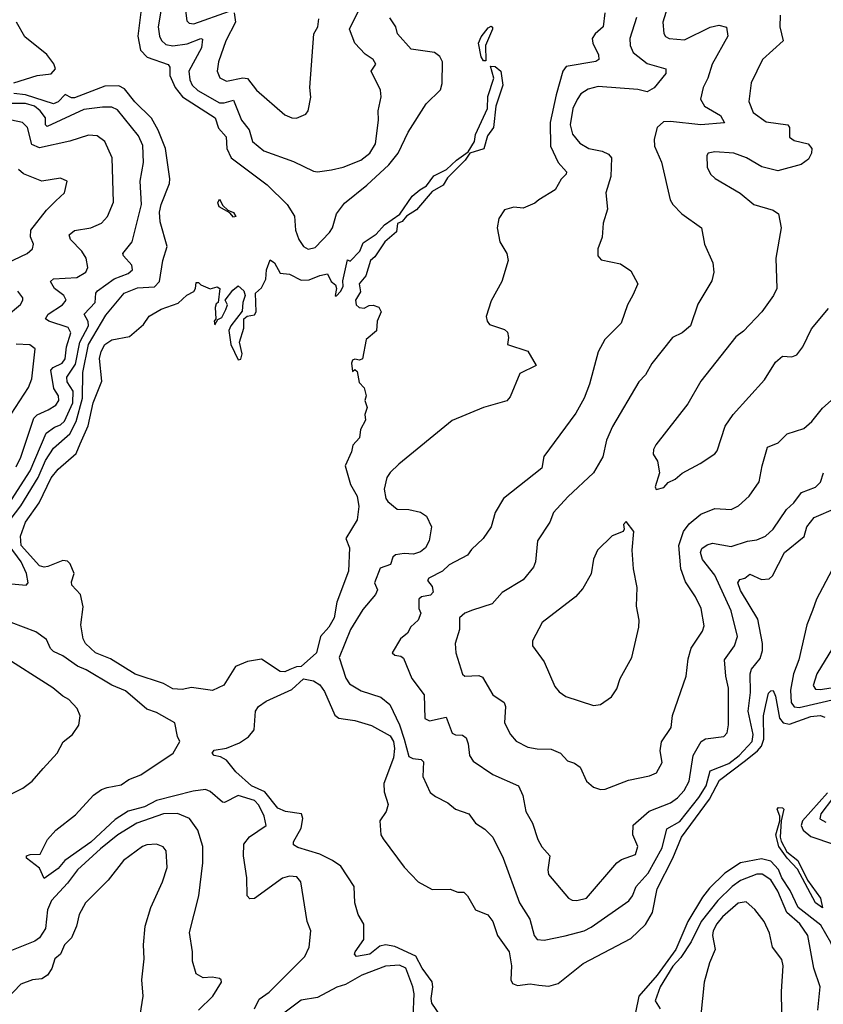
# Model space of a CAD drawing. Extents: x 1245432 to 1420865, y 606325 to 671314.
# Tile 269 of 382: x 1355420 to 1358859, y 645510 to 649726. Entities that reach past the tile are written whole.
import ezdxf

# ---------------------------------------------------------------- set-up
doc = ezdxf.new("R2010")
doc.units = 0

msp = doc.modelspace()

# ---------------------------------------------------------------- linework, layer by layer
at = {"layer": '0CON20XD'}
for points in [[(1358228.1, 649895), (1358172.3, 649715), (1358176.3, 649666.3), (1358183.8, 649653.8), (1358200, 649645), (1358265, 649640.3), (1358375, 649693.2), (1358412.6, 649702.6), (1358445, 649693.8), (1358450, 649655), (1358383.6, 649535), (1358365.5, 649475), (1358345.6, 649435), (1358333.5, 649385), (1358350.9, 649355), (1358419.4, 649315), (1358435.5, 649284.5), (1358335, 649275.2), (1358205, 649290.2), (1358175, 649287.9), (1358148.1, 649265), (1358135.5, 649214.5), (1358136.2, 649185), (1358166, 649116), (1358204.4, 648955), (1358215, 648934.2), (1358254.2, 648895), (1358337.1, 648835), (1358351.2, 648765), (1358386, 648685), (1358390.8, 648645), (1358382.1, 648607.9), (1358322.4, 648507.6), (1358290, 648415), (1358255, 648385.6), (1358214.2, 648365), (1358125, 648253.8), (1358097.5, 648205), (1358069.2, 648175), (1357956.4, 647983.6), (1357930.6, 647925), (1357915, 647853.8), (1357876, 647785), (1357766.5, 647683.5), (1357705, 647616.2), (1357689.2, 647575), (1357636.7, 647495), (1357627.5, 647405), (1357618.5, 647381.5), (1357575, 647327.5), (1357485, 647273.3), (1357441.4, 647225), (1357357.2, 647197.2), (1357324.5, 647185), (1357301.9, 647165), (1357302.9, 647115), (1357283.6, 647055), (1357286.4, 647015), (1357315, 646923.8), (1357325.6, 646915.6), (1357385, 646917.7), (1357400.8, 646910.8), (1357445, 646835.7), (1357492.8, 646802.8), (1357499.5, 646785), (1357495.4, 646715), (1357520.8, 646665), (1357545, 646636.4), (1357595, 646611.2), (1357635, 646603.1), (1357695, 646602.1), (1357734.6, 646584.6), (1357765, 646552.5), (1357795, 646542), (1357818, 646525), (1357845.8, 646465), (1357875, 646440), (1357905, 646429.4), (1357925, 646431.4), (1358025, 646469.2), (1358115, 646487.5), (1358145, 646500.8), (1358169.6, 646545), (1358161.5, 646595), (1358166.7, 646633.3), (1358208.2, 646695), (1358213.8, 646746.2), (1358271.8, 646915), (1358281.1, 646988.9), (1358293.8, 647035), (1358342, 647108), (1358349.7, 647130.3), (1358336.7, 647205), (1358312.2, 647255), (1358268.7, 647318.7), (1358249.4, 647375), (1358241.1, 647475), (1358260.4, 647535), (1358285, 647567.5), (1358335, 647609.1), (1358395, 647632.2), (1358465, 647629.2), (1358496, 647645), (1358542, 647685), (1358585, 647746.7), (1358596.8, 647815), (1358620, 647895), (1358666.4, 647913.6), (1358705, 647952.9), (1358775.6, 647975), (1358809.4, 648005), (1358855, 648062.9), (1358905, 648107.1)], [(1356031.2, 649805), (1356013.4, 649695), (1356017.9, 649655), (1356026.4, 649636.4), (1356045, 649620), (1356075, 649614), (1356137.3, 649622.7), (1356195, 649645.2), (1356202.9, 649642.9), (1356197.7, 649605), (1356144.1, 649505), (1356148.5, 649468.5), (1356158.4, 649445), (1356182.8, 649422.8), (1356275, 649370), (1356295, 649369.5), (1356335, 649381.3), (1356369.3, 649295), (1356401.6, 649255), (1356416.7, 649205), (1356465, 649164.5), (1356591.2, 649118.8), (1356677.3, 649077.3), (1356695, 649074.3), (1356755, 649082.9), (1356805, 649094.5), (1356880, 649125), (1356918.6, 649155), (1356943.1, 649195), (1356955.4, 649295), (1356954.3, 649335.7), (1356967.1, 649395), (1356963.5, 649423.5), (1356923.8, 649505), (1356944.2, 649535), (1356932.9, 649555), (1356898.9, 649578.9), (1356855, 649625.8), (1356830.9, 649685), (1356914.7, 649855)], [(1355938, 649758), (1355926.4, 649655), (1355936.7, 649595), (1355966.4, 649565), (1356055, 649533.5), (1356062.1, 649522.1), (1356063.2, 649486.8), (1356085.7, 649435), (1356117, 649395), (1356256.5, 649305), (1356271.1, 649261.1), (1356303.7, 649225), (1356307.1, 649175), (1356325.8, 649135), (1356478.8, 649018.8), (1356565, 648934.6), (1356595.8, 648885), (1356600.9, 648825), (1356614.3, 648784.3), (1356634.7, 648754.7), (1356655, 648743.6), (1356685, 648750), (1356746.4, 648815), (1356758.2, 648835), (1356776.5, 648895), (1356809.8, 648940.2), (1356905, 649016.7), (1357000, 649105), (1357039.4, 649155), (1357083.1, 649245), (1357160, 649365), (1357221.4, 649425), (1357227.4, 649452.6), (1357229.5, 649545), (1357217.6, 649567.6), (1357195, 649585.7), (1357095, 649600), (1357037.5, 649665), (1357030, 649695), (1357004.1, 649734.1)], [(1356130, 649765), (1356135, 649720.8), (1356145, 649710.9), (1356165, 649708.2), (1356317.9, 649762.1)], [(1356337.9, 649755), (1356344.4, 649715), (1356302.8, 649635), (1356271.5, 649545), (1356265.5, 649505), (1356277.1, 649477.1), (1356305, 649462.8), (1356375, 649476.6), (1356395, 649474.2), (1356433.8, 649423.8), (1356555, 649318.1), (1356585, 649305.7), (1356605, 649304.4), (1356645, 649321.2), (1356654.1, 649335.9), (1356665.7, 649394.3), (1356661.9, 649435), (1356678.7, 649665), (1356696, 649695), (1356700.8, 649729.3)], [(1357924.7, 649755), (1357917.6, 649695), (1357883.1, 649665), (1357870, 649645), (1357872.9, 649625), (1357896.7, 649575), (1357897.8, 649555), (1357885, 649546.2), (1357758.8, 649525), (1357744.2, 649505), (1357715.7, 649404.3), (1357690.9, 649285), (1357691.8, 649185), (1357724.6, 649115), (1357759.4, 649075), (1357758.1, 649065), (1357737.6, 649042.4), (1357712.1, 648997.9), (1357641.2, 648955), (1357625, 648940.8), (1357575, 648919.4), (1357535, 648923.1), (1357495, 648911.4), (1357470, 648875), (1357463.1, 648835), (1357474.4, 648774.4), (1357504.2, 648724.2), (1357510.6, 648695), (1357483.8, 648605), (1357437.6, 648522.4), (1357415.7, 648455), (1357420, 648435), (1357431.2, 648421.2), (1357495, 648400), (1357508.3, 648388.3), (1357512.5, 648365), (1357507.5, 648335), (1357595, 648306.7), (1357630, 648245), (1357559.7, 648210.3), (1357519.1, 648110.9), (1357505, 648093.3), (1357405, 648065.8), (1357270.7, 648009.3), (1357043, 647823), (1357005, 647787.1), (1356991.1, 647765), (1356979.6, 647715), (1356987.7, 647675), (1356995, 647662.2), (1357035, 647630), (1357085, 647628.2), (1357135, 647616.7), (1357160.6, 647600.6), (1357183.1, 647555), (1357172.5, 647495), (1357156.6, 647465), (1357135, 647446.8), (1357105, 647436.9), (1357065, 647440), (1357028, 647435), (1357016.4, 647425), (1357007.2, 647392.7), (1356963.2, 647376.8), (1356938.2, 647315), (1356951.1, 647285), (1356943.3, 647265), (1356888.9, 647201.1), (1356835.3, 647115), (1356788, 646995), (1356816, 646906), (1356831.9, 646881.9), (1356881.5, 646851.5), (1356965.2, 646825.2), (1357004.3, 646794.3), (1357046.1, 646706.1), (1357065, 646645.6), (1357085, 646571.2), (1357102.6, 646562.6), (1357137.8, 646557.8), (1357148.3, 646548.3), (1357145.6, 646485), (1357176.8, 646416.8), (1357199.1, 646399.1), (1357252.6, 646372.6), (1357285, 646345.6), (1357342, 646325), (1357370, 646285), (1357410.5, 646260.5), (1357445, 646225.8), (1357489.5, 646135), (1357559.6, 645945), (1357602.5, 645875), (1357621.5, 645805), (1357635, 645786.7), (1357665, 645784.6), (1357755, 645802.5), (1357835, 645824), (1357865, 645839.6), (1358026.7, 645953.3), (1358042.1, 645975), (1358057.5, 646015), (1358109, 646071), (1358169.6, 646180.4), (1358189.4, 646260.6), (1358245, 646292.8), (1358326.7, 646395), (1358357.3, 646445), (1358375, 646510.2), (1358455, 646540.5), (1358498.9, 646575), (1358554.6, 646635), (1358558.3, 646665), (1358537.5, 646765), (1358547.6, 646845), (1358545.3, 646924.7), (1358551.2, 646945), (1358589.3, 646990.7), (1358599.2, 647025), (1358599, 647055), (1358578.6, 647158.6), (1358505, 647281.9), (1358493.8, 647315), (1358501.5, 647328.5), (1358522.5, 647335), (1358545, 647352), (1358595, 647328.8), (1358627.6, 647332.4), (1358640.9, 647345), (1358693.6, 647445), (1358776.5, 647513.5), (1358788, 647555), (1358819.4, 647595), (1358912.1, 647635)], [(1358059.7, 649735), (1358031.2, 649645), (1358032.4, 649615), (1358046, 649585), (1358105, 649538.6), (1358185.8, 649515), (1358185.6, 649495), (1358135.4, 649434.6), (1358105, 649417.1), (1358065, 649427.3), (1357895, 649440.5), (1357852.1, 649427.9), (1357821.8, 649408.2), (1357805.1, 649384.9), (1357787.1, 649345), (1357775.2, 649275), (1357785.5, 649235.5), (1357816.5, 649196.5), (1357855, 649174.7), (1357913, 649163), (1357939.5, 649149.5), (1357953.3, 649135), (1357949.1, 649055), (1357927.9, 648985), (1357935.4, 648915), (1357917.1, 648855), (1357912, 648795), (1357894, 648745), (1357893.8, 648715), (1357908, 648698), (1357990.9, 648680.9), (1358035, 648651.2), (1358065.6, 648595), (1358043.8, 648546.2), (1358020.5, 648505), (1357993.8, 648426.2), (1357923.8, 648356.2), (1357895, 648303.3), (1357858.8, 648165), (1357835.3, 648104.7), (1357799.5, 648040.5), (1357663.8, 647856.2), (1357654.4, 647805), (1357490.8, 647675), (1357454.5, 647615.5), (1357438, 647555), (1357404.2, 647505), (1357353.1, 647456.9), (1357337.1, 647432.9), (1357258.3, 647391.7), (1357229.2, 647365), (1357170.6, 647335), (1357165.6, 647325), (1357185, 647298.6), (1357189.6, 647275), (1357177.8, 647262.3), (1357140, 647255), (1357128, 647245), (1357128.8, 647205), (1357136.9, 647185), (1357125.5, 647155), (1357093.9, 647126.1), (1357080.4, 647099.6), (1357050, 647075), (1357013.8, 647015), (1357025, 647005.5), (1357051.1, 647001.1), (1357062.7, 646992.7), (1357098.5, 646905), (1357150.9, 646835), (1357153.6, 646733.6), (1357174.4, 646724.4), (1357245, 646739.4), (1357270.4, 646670.4), (1357285, 646663.1), (1357315, 646661.8), (1357330.4, 646650.4), (1357340, 646625), (1357345.6, 646575), (1357361.1, 646551.1), (1357445, 646494.4), (1357555, 646445.8), (1357573.6, 646403.6), (1357585.4, 646335.4), (1357614.4, 646285), (1357637.8, 646215), (1357654.6, 646184.6), (1357689.4, 646145), (1357680, 646085), (1357683.1, 646065), (1357769.2, 645965), (1357785, 645955.6), (1357803.8, 645953.8), (1357845, 645964.7), (1357975, 646115.6), (1357995, 646130), (1358055, 646152), (1358065.7, 646185), (1358043.5, 646235), (1358045, 646276.9), (1358113.7, 646336.3), (1358205, 646372.5), (1358235, 646393.6), (1358263.8, 646425), (1358284.3, 646465.7), (1358301.6, 646575), (1358336.7, 646635), (1358355, 646646.9), (1358433, 646657), (1358447.3, 646672.7), (1358453.8, 646706.2), (1358453.8, 646863.8), (1358441.8, 646915), (1358436.7, 646985), (1358478.7, 647045), (1358492, 647085), (1358464.2, 647195), (1358395, 647347.3), (1358341.5, 647415), (1358332.8, 647445), (1358338.8, 647461.2), (1358362.3, 647477.7), (1358385, 647484.8), (1358465, 647470.7), (1358535, 647492.9), (1358575, 647499.1), (1358612, 647515), (1358645, 647544.4), (1358701.5, 647628.5), (1358733.1, 647656.9), (1358765, 647700.8), (1358825, 647723.6), (1358847.5, 647745), (1358860.5, 647785)], [(1358674.5, 649745), (1358672.9, 649695), (1358687.8, 649635), (1358599.4, 649555), (1358550.5, 649455), (1358540, 649375), (1358558.3, 649328.3), (1358615, 649289.1), (1358707.1, 649275), (1358714.5, 649264.5), (1358715, 649222.5), (1358735, 649208.8), (1358794.6, 649194.6), (1358809.4, 649175), (1358809.1, 649155), (1358795, 649129.4), (1358764.7, 649105.3), (1358665, 649078.1), (1358596.4, 649096.4), (1358530, 649135), (1358475.8, 649154.2), (1358395, 649160.6), (1358366.2, 649155), (1358360, 649145), (1358362.2, 649095), (1358376.9, 649065), (1358396.6, 649046.6), (1358502.9, 648982.9), (1358561.2, 648935), (1358645, 648910), (1358667.1, 648895), (1358679.1, 648835), (1358656, 648705), (1358660, 648575), (1358646.2, 648545), (1358595.3, 648474.7), (1358517.3, 648392.7), (1358485, 648368.6), (1358335, 648178), (1358279.4, 648080.6), (1358142.2, 647905), (1358132.5, 647885), (1358131.2, 647865), (1358148.8, 647835), (1358158, 647785), (1358138.8, 647725), (1358143.8, 647713.8), (1358176.6, 647723.4), (1358195, 647744.2), (1358225, 647758), (1358255, 647784), (1358332.5, 647825), (1358395, 647866.7), (1358405, 647880), (1358438.5, 647985), (1358472.7, 648035), (1358606.8, 648183.2), (1358655, 648258.8), (1358685, 648285.8), (1358725, 648282), (1358745, 648291.2), (1358770.8, 648325), (1358808.2, 648401.8), (1358881.3, 648488.7)], [(1355395.5, 649455), (1355495, 649487.1), (1355555, 649493.9), (1355572.9, 649515), (1355566.5, 649536.5), (1355536.4, 649576.4), (1355442, 649652), (1355407.2, 649715)], [(1357415, 649550), (1357405, 649550), (1357395, 649566.7), (1357383.5, 649625), (1357395, 649651.9), (1357425, 649691.1), (1357437.8, 649697.8), (1357444, 649694), (1357443.3, 649685), (1357412.9, 649615), (1357415, 649550)], [(1356245, 646853.3), (1356155, 646866), (1356115, 646857.5), (1356075, 646860), (1356035, 646883.2), (1355915, 646923.9), (1355808.5, 646988.5), (1355744.2, 647015), (1355702, 647055), (1355691.2, 647075), (1355682, 647135), (1355691.7, 647211.7), (1355680, 647265), (1355643.8, 647305), (1355641.7, 647318.3), (1355653.3, 647355), (1355636.1, 647396.1), (1355625, 647406.7), (1355605, 647410), (1355540, 647385), (1355525, 647382), (1355505, 647387.5), (1355426.5, 647475), (1355423.2, 647515), (1355444.6, 647574.6), (1355503.1, 647656.9), (1355555, 647764.5), (1355585, 647801.2), (1355661.7, 647868.3), (1355679.6, 647909.6), (1355712.9, 647987.1), (1355735, 648085.8), (1355772.2, 648177.8), (1355761.8, 648275), (1355768.5, 648305), (1355785, 648335.8), (1355815, 648355.6), (1355890.7, 648369.3), (1355949.7, 648420.3), (1355975, 648456), (1356025, 648485.8), (1356097.7, 648512.3), (1356135, 648546.7), (1356165, 648562.5), (1356172.5, 648575), (1356175, 648600), (1356185, 648600), (1356195, 648590), (1356235, 648573.3), (1356265, 648582.5), (1356276.7, 648575), (1356270, 648515), (1356261.2, 648508.8), (1356256.4, 648493.6), (1356260, 648445), (1356252.5, 648435), (1356255, 648420), (1356268.3, 648441.7), (1356285, 648451.2), (1356302.5, 648485), (1356308.8, 648505), (1356300, 648525), (1356331.7, 648568.3), (1356355, 648586.7), (1356380, 648565), (1356384.4, 648545), (1356374.6, 648515), (1356372.7, 648477.3), (1356323.1, 648415), (1356315.7, 648395), (1356324.4, 648335), (1356355, 648270), (1356367, 648273), (1356372.5, 648295), (1356361.2, 648345), (1356378.8, 648405), (1356380, 648445), (1356393, 648457), (1356425, 648462.5), (1356432.5, 648475), (1356430, 648555), (1356455, 648577.5), (1356473.3, 648615), (1356476.2, 648655), (1356491.7, 648698.3), (1356510, 648685), (1356535, 648640), (1356575, 648636), (1356625, 648610.8), (1356658.6, 648611.4), (1356705, 648630.8), (1356737, 648637), (1356753.3, 648605), (1356771.2, 648591.2), (1356776.2, 648575), (1356770, 648545), (1356775, 648542.5), (1356795, 648564), (1356804.2, 648585), (1356802.3, 648607.7), (1356822.5, 648697.5), (1356835, 648692.5), (1356875.4, 648735), (1356890, 648770), (1356945, 648807.5), (1356981.9, 648848.1), (1357047.5, 648892.5), (1357100.4, 648969.6), (1357131.9, 648998.1), (1357161.2, 649015), (1357193, 649057), (1357245.9, 649084.1), (1357288.9, 649125), (1357340, 649160), (1357365.8, 649204.2), (1357371.1, 649235), (1357422, 649345), (1357423.3, 649396.7), (1357449.6, 649475), (1357435, 649527.5), (1357455, 649525.7), (1357478.8, 649505), (1357487.7, 649445), (1357458.2, 649355), (1357447.5, 649265), (1357421.5, 649228.5), (1357406.7, 649173.3), (1357346.2, 649153.8), (1357326.5, 649125), (1357250.6, 649049.4), (1357232.8, 649017.2), (1357185, 648990.9), (1357118.5, 648911.5), (1357075.6, 648885), (1357057.5, 648862.5), (1357036.4, 648853.6), (1357032.7, 648817.3), (1356983.1, 648775), (1356939.7, 648710.3), (1356922, 648695), (1356901.1, 648628.9), (1356872.9, 648595), (1356879.3, 648560.7), (1356857.5, 648525), (1356860, 648505), (1356873, 648493), (1356895, 648490), (1356915, 648502.5), (1356933, 648503), (1356957.5, 648495), (1356967.5, 648475), (1356950, 648435), (1356947, 648393), (1356903.3, 648356.7), (1356886.7, 648273.3), (1356875, 648267.5), (1356855, 648272.5), (1356845, 648267.5), (1356840.6, 648255), (1356845, 648220), (1356855, 648227.5), (1356865, 648220), (1356873, 648173), (1356895, 648150), (1356902.5, 648115), (1356897.5, 648095), (1356906.7, 648065), (1356896.7, 648035), (1356899.3, 648010.7), (1356878.3, 647971.7), (1356873.8, 647935), (1356846, 647904), (1356840, 647875), (1356812.5, 647815), (1356836.5, 647735), (1356864.4, 647685), (1356872.1, 647642.1), (1356864.4, 647585), (1356816, 647505), (1356831.2, 647465), (1356826.9, 647365), (1356777.8, 647232.2), (1356765.4, 647165), (1356743.8, 647125), (1356707.3, 647085), (1356690.6, 647015), (1356625, 646956), (1356604.9, 646955.1), (1356576.6, 646943.4), (1356555, 646933.9), (1356535, 646934.7), (1356455, 646987.6), (1356395, 646978.2), (1356344.3, 646955.7), (1356293.3, 646876.7), (1356245, 646853.3)], [(1355379.1, 647585), (1355425.1, 647644.9), (1355499.5, 647765), (1355531.2, 647838.8), (1355565, 647891.6), (1355635, 647952.4), (1355661.7, 648005), (1355689.5, 648105), (1355690.7, 648215), (1355714.3, 648335), (1355788.9, 648461.1), (1355867.1, 648555), (1355925, 648577.1), (1355997.6, 648582.4), (1356019.1, 648605), (1356032.4, 648695), (1356051.2, 648755), (1356020.9, 648860.9), (1356018.8, 648901.2), (1356025.2, 648935), (1356060.8, 649025), (1356062.4, 649045), (1356043.5, 649175), (1356012.2, 649252.2), (1355984.3, 649304.3), (1355913.5, 649373.5), (1355869.3, 649429.3), (1355845, 649442.3), (1355785, 649440.6), (1355655, 649390.8), (1355641.6, 649391.6), (1355615, 649406.1), (1355585, 649373.5), (1355565, 649365.2), (1355445, 649404), (1355395, 649410)], [(1355385, 647670.7), (1355465, 647794.8), (1355534.1, 647955.9), (1355568.8, 647981.2), (1355595, 647991.6), (1355612.7, 648007.3), (1355647.7, 648085), (1355649, 648135), (1355624.1, 648175), (1355622.3, 648195), (1355658.4, 648251.6), (1355677.5, 648345), (1355714.3, 648415), (1355713, 648433), (1355695.9, 648465), (1355743.5, 648515), (1355746.2, 648555), (1355753.1, 648565), (1355825, 648616.1), (1355885, 648638.9), (1355903.1, 648655), (1355900.6, 648675), (1355864.4, 648715), (1355861.9, 648725), (1355901.5, 648775), (1355941.4, 648935), (1355935.9, 649034.1), (1355950.3, 649115), (1355946.9, 649186.9), (1355928.2, 649228.2), (1355839.3, 649339.3), (1355815, 649351.1), (1355775, 649350.7), (1355695, 649341.7), (1355538.5, 649268.5), (1355530.4, 649275), (1355530.7, 649305), (1355507.4, 649335), (1355483.8, 649355), (1355445, 649367.4), (1355385, 649367.6)], [(1355405, 647812), (1355425, 647852.1), (1355480.4, 648019.6), (1355495, 648034.2), (1355542.7, 648055), (1355574.8, 648075.2), (1355588.4, 648095), (1355585.8, 648115), (1355566.7, 648146.7), (1355554, 648225), (1355563.1, 648236.9), (1355601.4, 648255), (1355615, 648273.1), (1355620.2, 648325), (1355639.8, 648385), (1355627.7, 648407.7), (1355544.3, 648435), (1355530, 648445), (1355542.8, 648465), (1355603.8, 648505), (1355619.6, 648525), (1355609.6, 648545), (1355569.6, 648575), (1355552.5, 648605), (1355565, 648616.7), (1355665, 648622.3), (1355702.7, 648645), (1355712.3, 648665), (1355705.4, 648705), (1355686.2, 648735), (1355637.7, 648785), (1355632.2, 648805), (1355655, 648822.9), (1355724, 648835), (1355770.6, 648855), (1355796.7, 648883.2), (1355821.8, 648945), (1355816.1, 649135), (1355784.7, 649204.7), (1355751.2, 649228.8), (1355715, 649231.8), (1355635, 649205.3), (1355505, 649176.6), (1355471.6, 649191.6), (1355453.8, 649265), (1355431.8, 649285), (1355385, 649296.4)], [(1355365, 648683.8), (1355452.9, 648725), (1355475, 648744.3), (1355478.9, 648765), (1355466, 648796), (1355467.9, 648825), (1355535, 648910.8), (1355575, 648950.6), (1355612.5, 648985), (1355623.3, 649035), (1355595, 649046.7), (1355515, 649034.5), (1355436.2, 649066.2), (1355414.6, 649084.6)], [(1356335, 648880), (1356319.1, 648899.1), (1356273.3, 648925), (1356267.7, 648942.3), (1356275, 648957.5), (1356290.2, 648930.2), (1356310.8, 648910.8), (1356335, 648900.6), (1356345, 648882.5), (1356335, 648880)], [(1355362.7, 648455), (1355423.9, 648506.1), (1355434.4, 648525), (1355433.3, 648535), (1355413, 648563)], [(1355383.4, 648036.6), (1355458.5, 648151.5), (1355472.3, 648187.7), (1355486.4, 648316.4), (1355463.1, 648333.1), (1355405, 648336.7)], [(1357875, 646789.2), (1357905, 646793.8), (1357953.2, 646826.8), (1357975, 646860), (1357990, 646905), (1358039.2, 646995), (1358070, 647125), (1358070.8, 647155), (1358059.2, 647215), (1358061.9, 647295), (1358046.7, 647375), (1358041.4, 647455), (1358048.8, 647535), (1358015, 647577.5), (1358003.3, 647565), (1358007.5, 647545), (1358002.5, 647535), (1357955, 647515.8), (1357892.9, 647455), (1357876.1, 647416.1), (1357865, 647352.5), (1357829.3, 647290.7), (1357798, 647255), (1357656, 647145), (1357614.2, 647065.8), (1357614, 647045), (1357665, 646976), (1357710.6, 646870.6), (1357728.3, 646848.3), (1357757.5, 646827.5), (1357875, 646789.2)], [(1355385, 647309.8), (1355447.5, 647305), (1355456, 647315), (1355450, 647355), (1355427.1, 647405), (1355375.5, 647475)], [(1358895, 647369.5), (1358830, 647245), (1358813.4, 647196.6), (1358789, 647135), (1358754, 646985), (1358732.1, 646925), (1358718, 646855), (1358721.5, 646801.5), (1358733.9, 646783.9), (1358755, 646780.3), (1358915, 646817.6)], [(1356425, 645490), (1356445, 645532.1), (1356488.3, 645561.7), (1356640.5, 645715), (1356659.2, 645755), (1356665.6, 645825), (1356650, 645865), (1356622.9, 646035), (1356606.2, 646055), (1356575, 646058.8), (1356545, 646050.4), (1356425, 645963.6), (1356405, 645961.9), (1356393.9, 645973.9), (1356391.7, 646051.7), (1356377.9, 646145), (1356379.7, 646195), (1356403.4, 646226.6), (1356474.5, 646275.5), (1356467, 646315), (1356443.2, 646363.2), (1356425, 646382), (1356355.8, 646404.2), (1356296.5, 646373.5), (1356287.5, 646375), (1356235, 646421.5), (1356215, 646429.1), (1356163.1, 646423.1), (1356005, 646382.2), (1355955, 646354.9), (1355885, 646337), (1355829.5, 646300.5), (1355725, 646204.4), (1355613.9, 646126.1), (1355585, 646091.9), (1355525, 646048.6), (1355505, 646093.3), (1355448.9, 646135), (1355450, 646145), (1355465, 646151.2), (1355507.7, 646152.3), (1355538.9, 646215), (1355574.4, 646255), (1355658.6, 646321.4), (1355736.8, 646405), (1355770.3, 646429.7), (1355795, 646438.1), (1355855, 646449.6), (1355887.3, 646472.7), (1355938.2, 646491.8), (1356077.7, 646585), (1356105.8, 646635), (1356095.9, 646655.9), (1356084, 646715), (1356005, 646760), (1355963.7, 646773.7), (1355872.6, 646852.6), (1355815, 646877.1), (1355705, 646942.5), (1355667.2, 646957.2), (1355605, 647001.5), (1355565, 647020), (1355552.8, 647032.8), (1355535, 647071.9), (1355490, 647105), (1355384.2, 647144.2)], [(1355285, 646361.2), (1355434.2, 646435.8), (1355473.1, 646465), (1355520.9, 646519.1), (1355580, 646585), (1355605.9, 646634.1), (1355646.7, 646665), (1355673.3, 646705), (1355679.2, 646745), (1355666.4, 646776.4), (1355631.2, 646815), (1355605, 646828.6), (1355562.5, 646865), (1355337.8, 647007.8)], [(1358898.2, 647035), (1358831.8, 646925), (1358816.1, 646875), (1358825, 646859.6), (1358845, 646858.4), (1358893.1, 646865)], [(1357244.5, 645425), (1357184.3, 645515), (1357180.4, 645535), (1357188.3, 645585), (1357185.5, 645605.5), (1357142.2, 645665), (1357115, 645716.5), (1357025, 645757.8), (1356985, 645765.2), (1356961.7, 645758.3), (1356917.9, 645725), (1356860.8, 645715), (1356852.5, 645725), (1356855.6, 645735), (1356893.1, 645786.9), (1356892.6, 645852.6), (1356868.6, 645895), (1356854.4, 645944.4), (1356852.2, 646015), (1356795, 646101.8), (1356759.4, 646125), (1356705, 646152.1), (1356610.9, 646180.9), (1356592.1, 646192.1), (1356591.4, 646205), (1356625.3, 646264.7), (1356632.2, 646305), (1356625.5, 646325), (1356557.5, 646335), (1356525, 646350.3), (1356469.4, 646419.4), (1356412.4, 646445), (1356344.6, 646505), (1356305, 646555.7), (1356279.4, 646569.4), (1356252.5, 646575), (1356243.8, 646585), (1356252.2, 646597.8), (1356305, 646606.5), (1356360.2, 646629.8), (1356399.4, 646655), (1356423.6, 646685), (1356429.5, 646765), (1356442.1, 646785), (1356475, 646808.4), (1356585, 646857.8), (1356635, 646903.8), (1356678.2, 646895), (1356705, 646878.5), (1356725, 646850), (1356768.3, 646748.3), (1356785.6, 646735.6), (1356815, 646730.4), (1356855, 646725.4), (1356925, 646703.6), (1357005, 646659.8), (1357020.4, 646635), (1357024.2, 646605), (1357019.7, 646565), (1356978.2, 646455), (1356980.2, 646420.2), (1356996.5, 646365), (1356988.6, 646335), (1356961.1, 646295), (1356966.1, 646236.1), (1356975, 646218.6), (1357065, 646097.1), (1357125, 646034.2), (1357185, 646000.8), (1357263, 646003), (1357295, 645990), (1357320.7, 645990.7), (1357336.7, 645975), (1357371.2, 645915), (1357423.2, 645893.2), (1357445, 645863.8), (1357464.4, 645805), (1357515.3, 645735), (1357524.7, 645675), (1357521.8, 645615), (1357529.3, 645599.3), (1357550.5, 645590.5), (1357605, 645597.1), (1357642.4, 645592.4), (1357685, 645587.3), (1357725, 645599.1), (1357831.4, 645685), (1358035, 645792.1), (1358098.8, 645851.2), (1358127.4, 645902.6), (1358148.5, 646005), (1358215.2, 646135), (1358252.5, 646225), (1358372.1, 646387.9), (1358415, 646469.6), (1358526.7, 646553.3), (1358577.5, 646595), (1358594.1, 646615.9), (1358604.2, 646645.8), (1358602.4, 646745), (1358612.5, 646792.5)], [(1358612.5, 646792.5), (1358625, 646841.5), (1358635, 646852.7), (1358645, 646853.3), (1358655, 646830), (1358671.1, 646735), (1358687.7, 646715), (1358715, 646709.1), (1358805, 646742.7), (1358845, 646747), (1358865, 646739.7)], [(1358877.2, 646415), (1358770.4, 646295), (1358764.1, 646275), (1358772.3, 646255), (1358805, 646227.7), (1358903.1, 646195)], [(1358898.3, 646391.7), (1358848.6, 646325), (1358844.3, 646304.3), (1358869.2, 646289.2)], [(1356185, 645485.5), (1356246.9, 645545), (1356283.3, 645605), (1356282.5, 645615), (1356275, 645620), (1356243.6, 645626.4), (1356205, 645623.8), (1356175, 645640), (1356159.2, 645695), (1356159.4, 645735), (1356147, 645817), (1356186.4, 645975), (1356204, 646116), (1356203.3, 646185), (1356182.9, 646255), (1356146.9, 646305), (1356096.2, 646326.2), (1356035.3, 646325.3), (1355921.5, 646285), (1355840.3, 646235), (1355766.3, 646175), (1355668.2, 646085), (1355625, 646027.9), (1355556.5, 645955), (1355539.8, 645915), (1355530.9, 645835), (1355505, 645794.2), (1355485, 645780.2), (1355385, 645739.6)], [(1358855, 645922.9), (1358826, 645945), (1358748.5, 646088.5), (1358704.1, 646135), (1358668.9, 646185), (1358655.7, 646235), (1358673.5, 646295), (1358672.9, 646315), (1358661.4, 646345), (1358667.5, 646352.5), (1358685, 646351.1), (1358690.5, 646345), (1358678, 646295), (1358674.2, 646225), (1358678.8, 646208.8), (1358702.7, 646162.7), (1358750, 646125), (1358790.9, 646040.9), (1358846.4, 645965), (1358855, 645922.9)], [(1355918.9, 645355), (1355948, 645545), (1355942.5, 645615), (1355952.5, 645705), (1355950.6, 645765), (1355957.5, 645845), (1355981.5, 645925), (1356031.5, 646035), (1356050.8, 646095), (1356046.6, 646166.6), (1356033.8, 646183.8), (1356005.4, 646195.4), (1355965, 646192.5), (1355946, 646185), (1355864.5, 646125), (1355798.9, 646041.1), (1355701.2, 645945), (1355674.5, 645895), (1355663.5, 645845), (1355642.1, 645795), (1355612.5, 645765), (1355595.6, 645725), (1355571.1, 645705), (1355557.2, 645662.8), (1355539.4, 645635), (1355515, 645618.9), (1355475, 645614.4), (1355425, 645595.6), (1355360.7, 645529.3)], [(1359006.4, 645435), (1358992.1, 645515), (1358965, 645609.2), (1358934.2, 645655), (1358891.5, 645775), (1358848.1, 645848.1), (1358751.4, 645925), (1358717.8, 645997.8), (1358681.8, 646051.8), (1358666.6, 646086.6), (1358635, 646123.3), (1358595, 646132.2), (1358504.2, 646115.8), (1358438.1, 646071.9), (1358372.4, 646007.6), (1358341.4, 645968.6), (1358278.7, 645865), (1358227.6, 645745), (1358148.7, 645635), (1358069.9, 645545), (1358055.2, 645474.8)], [(1358835.4, 645485.4), (1358845.9, 645585), (1358818.6, 645665), (1358793.1, 645805), (1358758.5, 645855), (1358703.6, 645903.6), (1358664.1, 645995), (1358635, 646042.8), (1358596.8, 646066.8), (1358575, 646066.5), (1358505, 646040.2), (1358468.4, 646015), (1358408, 645955), (1358336.5, 645865), (1358293.3, 645776.7), (1358249.1, 645710.9), (1358215, 645673.3), (1358160.3, 645585), (1358139.2, 645525), (1358160.4, 645490.4)], [(1358681.6, 645475), (1358680, 645565), (1358687.9, 645675), (1358681.1, 645701.1), (1358642.2, 645755), (1358628.1, 645815), (1358605.7, 645865), (1358565.4, 645915.4), (1358529.2, 645949.2), (1358495, 645942.8), (1358428.1, 645885), (1358403.3, 645855), (1358388.4, 645825), (1358385.5, 645805), (1358395.6, 645745), (1358372.2, 645687.8), (1358349.5, 645605), (1358334.6, 645465)], [(1357103.3, 645455), (1357108.3, 645555), (1357102.1, 645585), (1357071.9, 645665), (1357045, 645678), (1356985, 645672.5), (1356885, 645635.3), (1356815, 645595.2), (1356776.9, 645583.1), (1356695, 645539.5), (1356625, 645527.1), (1356545, 645467.4)]]:
    msp.add_lwpolyline(points, dxfattribs=at)

doc.saveas('drawing.dxf')
